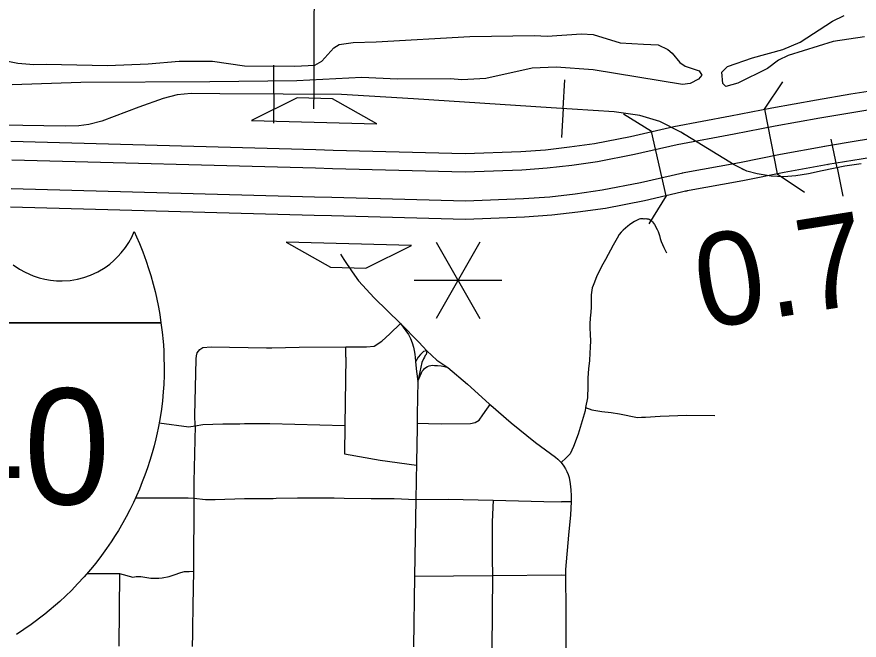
# Model space of a CAD drawing. Extents: x -19 to 366, y -4 to 359.
# Drawn here: x 157.689 to 158.416, y 188.978 to 189.516 of the extents above; entities that cross this region are included whole.
import ezdxf

# ---------------------------------------------------------------- set-up
doc = ezdxf.new("R2010")
doc.units = 0
for name, color, linetype in [('R_Exist Surface Annot', 7, 'Continuous'), ('R_Horz Alg', 7, 'Continuous'), ('R_ROW', 7, 'Continuous'), ('R_ROW Annot', 7, 'Continuous'), ('R_Striping', 7, 'Continuous'), ('R_Survey Control', 7, 'Continuous'), ('R_Temp Easement', 7, 'Continuous'), ('R_Water', 7, 'Continuous'), ('R_Water Annot', 7, 'Continuous'), ('R_Xsect Slope', 7, 'Continuous'), ('Sheet Fence', 7, 'Continuous'), ('T_Vehicle Path Lt Minor', 7, 'Continuous')]:
    doc.layers.add(name, color=color, linetype=linetype)

msp = doc.modelspace()

# ---------------------------------------------------------------- linework, layer by layer
at = {"layer": 'R_Exist Surface Annot'}
for p, q in [((158.38894, 189.3886), (158.38939, 189.38867)), ((158.26635, 189.36564), (158.26764, 189.3659)), ((157.94586, 189.34474), (157.68402, 189.35186)), ((157.94589, 189.34474), (157.94586, 189.34474))]:
    msp.add_line(p, q, dxfattribs=at)
for points in [[(158.37938, 189.4446), (158.40879, 189.44951), (158.43509, 189.45368), (158.45576, 189.45596), (158.50135, 189.4587), (158.50952, 189.45888), (158.53717, 189.45874), (158.56371, 189.45716), (158.59117, 189.4547), (158.61997, 189.44999), (158.64305, 189.44533)], [(158.25609, 189.42152), (158.30524, 189.43054), (158.3407, 189.43752), (158.37938, 189.4446)], [(158.63955, 189.42961), (158.61707, 189.43415), (158.58915, 189.43871), (158.56252, 189.44111), (158.53666, 189.44264), (158.50966, 189.44278), (158.50201, 189.44261), (158.45713, 189.43992), (158.43723, 189.43772), (158.41138, 189.43362), (158.38215, 189.42875)], [(158.38215, 189.42875), (158.3437, 189.42171), (158.30824, 189.41473), (158.259, 189.40569)], [(157.94746, 189.40154), (157.96225, 189.40115), (158.07611, 189.39814), (158.12423, 189.39996), (158.14556, 189.40149), (158.16607, 189.40385), (158.18776, 189.40689), (158.21895, 189.41294), (158.25609, 189.42152)], [(158.3863, 189.40447), (158.41533, 189.40932), (158.44051, 189.41331), (158.45922, 189.41538), (158.50302, 189.41801), (158.50987, 189.41816), (158.53586, 189.41803), (158.56068, 189.41655), (158.58606, 189.41427), (158.61265, 189.40993), (158.63444, 189.40553)], [(157.68433, 189.40869), (157.94746, 189.40154)], [(158.259, 189.40569), (158.2223, 189.39719), (158.19041, 189.39101), (158.16811, 189.38788), (158.14706, 189.38545), (158.12511, 189.38389), (158.0762, 189.38204), (157.96182, 189.38506), (157.94706, 189.38545)], [(158.26344, 189.38147), (158.31284, 189.39054), (158.3483, 189.39752), (158.38649, 189.40451)], [(158.63125, 189.38975), (158.60976, 189.39409), (158.58404, 189.39829), (158.55949, 189.4005), (158.53534, 189.40193), (158.51001, 189.40206), (158.50368, 189.40192), (158.46058, 189.39933), (158.44266, 189.39735), (158.41792, 189.39343), (158.38894, 189.3886)], [(157.94706, 189.38545), (157.68514, 189.39256)], [(158.38939, 189.38867), (158.3513, 189.3817), (158.31585, 189.37472), (158.26635, 189.36564)], [(157.94631, 189.36084), (157.96117, 189.36044), (158.07634, 189.3574), (158.12645, 189.3593), (158.14934, 189.36093), (158.17123, 189.36345), (158.19447, 189.36671), (158.22743, 189.37311), (158.264, 189.38158)], [(157.68446, 189.36795), (157.9463, 189.36084)], [(158.26764, 189.3659), (158.23078, 189.35736), (158.19713, 189.35083), (158.17327, 189.34748), (158.15084, 189.3449), (158.12733, 189.34322), (158.07643, 189.3413), (157.96075, 189.34435), (157.94589, 189.34474)]]:
    msp.add_lwpolyline(points, dxfattribs=at)
at = {"layer": 'R_Horz Alg'}
for points in [[(157.68621, 189.30215), (157.69174, 189.29837), (157.69651, 189.2957), (157.70342, 189.29266), (157.70856, 189.29095), (157.71365, 189.2897), (157.71842, 189.28888), (157.72377, 189.28839), (157.72843, 189.28829), (157.73552, 189.28877), (157.74162, 189.28977), (157.7473, 189.29124), (157.75306, 189.29327), (157.75941, 189.29623), (157.76561, 189.29994), (157.76951, 189.30278), (157.7731, 189.30579), (157.77666, 189.30923), (157.77952, 189.3124), (157.78316, 189.3171), (157.78595, 189.32135), (157.78849, 189.32597), (157.79069, 189.33082), (157.79272, 189.32632), (157.79516, 189.32061), (157.79809, 189.31326), (157.80094, 189.30543), (157.80307, 189.29905), (157.80498, 189.29287), (157.80706, 189.28546), (157.80866, 189.27917), (157.80989, 189.27386), (157.81156, 189.26572), (157.81269, 189.25941), (157.81378, 189.25226)], [(157.81378, 189.25226), (157.51511, 189.25226)], [(157.51511, 189.25226), (157.81378, 189.25226)], [(157.81378, 189.25226), (157.81482, 189.24401), (157.81559, 189.23593), (157.81582, 189.23281), (157.81612, 189.22785), (157.81635, 189.22244), (157.8165, 189.21423), (157.81642, 189.20685), (157.81613, 189.19894), (157.81573, 189.19269), (157.81506, 189.18498), (157.81414, 189.17767), (157.81277, 189.16889), (157.81134, 189.16128), (157.81052, 189.15736), (157.80932, 189.15206), (157.80784, 189.14613), (157.80613, 189.13988), (157.80417, 189.13334), (157.80207, 189.12694), (157.79991, 189.12082), (157.79768, 189.11497), (157.7951, 189.10863), (157.79265, 189.103), (157.78994, 189.09715), (157.78683, 189.09084), (157.78364, 189.08475), (157.78074, 189.07952), (157.777, 189.07314), (157.77418, 189.06859), (157.77076, 189.06331), (157.76687, 189.05761), (157.76237, 189.05139), (157.75744, 189.04496), (157.75288, 189.03934), (157.74742, 189.03299), (157.74185, 189.02689), (157.73676, 189.02164), (157.73128, 189.01627), (157.72645, 189.01179), (157.71353, 189.00076), (157.70171, 188.99181), (157.68904, 188.98326)]]:
    msp.add_lwpolyline(points, dxfattribs=at)
at = {"layer": 'R_ROW'}
for points in [[(157.94566, 189.47219), (157.94566, 189.45245), (157.94533, 189.43659)], [(157.96876, 189.31138), (157.97147, 189.30665), (157.97861, 189.29605)], [(157.97861, 189.29605), (157.98431, 189.28829)], [(158.03294, 189.22254), (158.03331, 189.21836)], [(158.0357, 189.22253), (158.03331, 189.21836)], [(158.04098, 189.22253), (158.04013, 189.22098), (158.03887, 189.21787), (158.0354, 189.20171)], [(158.03331, 189.21836), (158.03418, 189.21014), (158.0354, 189.20171)], [(158.0354, 189.20171), (158.03852, 189.20908), (158.03924, 189.21039), (158.04012, 189.21159), (158.04116, 189.21267), (158.04234, 189.21359), (158.04364, 189.21435), (158.045, 189.21492), (158.04646, 189.21531), (158.04794, 189.21549), (158.05009, 189.21542)], [(158.0354, 189.20171), (158.03479, 189.17304), (158.03491, 189.16564)], [(158.03491, 189.16564), (158.04452, 189.16516), (158.05615, 189.16498), (158.0807, 189.16529), (158.08477, 189.16602), (158.08818, 189.16829), (158.09139, 189.17265), (158.09501, 189.1777)], [(158.03483, 189.16144), (158.03417, 189.13183), (158.03366, 189.09977)], [(158.03491, 189.16564), (158.03483, 189.16144)], [(157.84219, 189.10088), (157.84182, 189.03802)], [(157.84219, 189.10088), (157.85212, 189.09982), (157.86056, 189.09975), (157.88592, 189.10053), (157.90705, 189.10057)], [(157.90705, 189.10057), (157.91041, 189.10071), (157.91322, 189.10076), (157.93154, 189.10111), (157.96314, 189.10104), (157.97169, 189.10096)], [(157.97169, 189.10096), (157.99517, 189.10057), (158.01497, 189.10056), (158.03366, 189.09977)], [(158.03366, 189.09977), (158.03256, 189.03361)], [(158.03366, 189.09977), (158.06153, 189.0999), (158.1003, 189.09913)], [(158.1003, 189.09913), (158.09944, 189.08049), (158.09939, 189.04886), (158.09968, 189.03417)], [(158.1003, 189.09913), (158.14417, 189.09791), (158.1593, 189.09784)], [(157.77801, 189.03595), (157.78947, 189.03282), (157.79222, 189.03339), (157.7964, 189.03322), (157.80501, 189.03203), (157.81183, 189.032), (157.81466, 189.03225), (157.82074, 189.03344), (157.8251, 189.03481), (157.83101, 189.03691), (157.83415, 189.03776), (157.83821, 189.03766), (157.84182, 189.03802)], [(157.84182, 189.03802), (157.84121, 189.00836), (157.8411, 188.98833), (157.84108, 188.98362), (157.84071, 188.97292)], [(157.75026, 189.03598), (157.77801, 189.03595)], [(157.77801, 189.03595), (157.7774, 188.9732)], [(158.03256, 189.03361), (158.0317, 188.9727)], [(158.03256, 189.03361), (158.09968, 189.03417)], [(158.09968, 189.03417), (158.09933, 188.97065)], [(158.09968, 189.03417), (158.1593, 189.03466)]]:
    msp.add_lwpolyline(points, dxfattribs=at)
at = {"layer": 'R_ROW Annot'}
for points in [[(157.84312, 189.16326), (157.84301, 189.17261), (157.84407, 189.22054), (157.84412, 189.22114), (157.84433, 189.22367), (157.84501, 189.22633), (157.84717, 189.22926), (157.84989, 189.2309)], [(157.84989, 189.2309), (157.85717, 189.23149), (157.90468, 189.23066), (157.90814, 189.2306), (157.90931, 189.23053)], [(157.97312, 189.22261), (157.97245, 189.16344)], [(157.81228, 189.16594), (157.83787, 189.16248), (157.84312, 189.16326)], [(157.84312, 189.16326), (157.84215, 189.11488), (157.84219, 189.10088)], [(157.84312, 189.16326), (157.84991, 189.16448), (157.86723, 189.16505), (157.88193, 189.16513), (157.88581, 189.16532), (157.90758, 189.1652)], [(157.90758, 189.1652), (157.97245, 189.16344)], [(157.97245, 189.16344), (157.97216, 189.13924), (158.00293, 189.13364), (158.03413, 189.12925)], [(157.79172, 189.10109), (157.82355, 189.10108), (157.83712, 189.10105), (157.84219, 189.10088)]]:
    msp.add_lwpolyline(points, dxfattribs=at)
at = {"layer": 'R_Striping'}
for points in [[(157.94585, 189.54351), (157.94567, 189.49957)], [(157.94567, 189.49957), (157.94566, 189.47219)], [(157.98431, 189.28839), (157.99756, 189.27366), (158.02036, 189.25167)], [(157.99783, 189.23192), (158.00443, 189.23623), (158.0112, 189.24261), (158.02036, 189.25167)], [(158.02036, 189.25167), (158.03614, 189.23554), (158.04324, 189.22793)], [(158.02036, 189.25167), (158.02728, 189.24215), (158.02895, 189.23853), (158.03041, 189.23483), (158.03168, 189.23106), (158.03247, 189.22686), (158.03275, 189.22471), (158.03294, 189.22254)], [(158.04324, 189.22793), (158.04013, 189.22736), (158.03762, 189.22491), (158.03572, 189.22253)], [(158.04324, 189.22793), (158.04248, 189.22468), (158.04175, 189.22393), (158.04098, 189.22253)], [(158.04324, 189.22793), (158.05174, 189.22003), (158.06134, 189.2135)], [(158.04972, 189.21544), (158.05245, 189.21535), (158.05547, 189.21497), (158.05842, 189.21436), (158.06134, 189.2135)], [(158.06134, 189.2135), (158.07829, 189.19931), (158.09687, 189.18237), (158.09835, 189.18106), (158.11574, 189.1658), (158.13687, 189.14899), (158.15402, 189.13633), (158.1561, 189.13464), (158.15891, 189.13179)], [(158.09499, 189.17767), (158.09778, 189.18157)], [(158.15891, 189.13179), (158.16142, 189.12859), (158.16282, 189.1263), (158.16403, 189.1239), (158.16502, 189.1214), (158.16581, 189.11883), (158.16685, 189.11327), (158.16741, 189.10813), (158.16768, 189.10297), (158.1677, 189.0978)], [(158.1677, 189.0978), (158.1593, 189.09784)], [(158.1677, 189.0978), (158.1672, 189.08658), (158.16524, 189.06904), (158.16286, 189.03927), (158.16267, 189.03445)], [(158.1593, 189.03466), (158.16267, 189.03445)], [(158.16267, 189.03445), (158.16294, 189.00403), (158.16303, 188.96998)]]:
    msp.add_lwpolyline(points, dxfattribs=at)
at = {"layer": 'R_Survey Control'}
for points in [[(158.22965, 189.34196), (158.22892, 189.34193), (158.2276, 189.34174), (158.22633, 189.34141), (158.22455, 189.34061), (158.22225, 189.33942), (158.21999, 189.3381), (158.21783, 189.33665), (158.21639, 189.33557), (158.21441, 189.33388), (158.21249, 189.33209), (158.2107, 189.33019), (158.20903, 189.32823), (158.20723, 189.32529), (158.20386, 189.31917), (158.19721, 189.3068), (158.19504, 189.30281), (158.1928, 189.29841), (158.1895, 189.29169), (158.18706, 189.28586), (158.18649, 189.28435), (158.18589, 189.28237), (158.18543, 189.28036), (158.18513, 189.27832), (158.18496, 189.27627), (158.18493, 189.27417), (158.18483, 189.27045), (158.1848, 189.26572), (158.18455, 189.26127), (158.18416, 189.25617), (158.18399, 189.25496), (158.18377, 189.25254), (158.1837, 189.25012), (158.18378, 189.24768), (158.18409, 189.24209), (158.1842, 189.23651), (158.18401, 189.23113), (158.18385, 189.22609), (158.1834, 189.21967), (158.18253, 189.21233), (158.18198, 189.20472), (158.18193, 189.19761), (158.18162, 189.18734), (158.18012, 189.17904)], [(158.22965, 189.34196), (158.23027, 189.34199), (158.23096, 189.34196), (158.23207, 189.34203), (158.23306, 189.34196), (158.23404, 189.34176), (158.235, 189.34143), (158.23589, 189.34096), (158.23671, 189.34039), (158.23744, 189.3397), (158.23791, 189.33915), (158.23963, 189.33694), (158.24194, 189.33276), (158.24275, 189.33089), (158.24387, 189.32732), (158.24454, 189.32474), (158.24538, 189.32215), (158.24635, 189.31962), (158.24747, 189.31715), (158.2487, 189.31474), (158.24893, 189.31431), (158.24963, 189.3131), (158.24998, 189.31261)], [(157.90931, 189.23053), (157.9329, 189.23103), (157.97322, 189.23132)], [(157.97312, 189.22261), (157.97322, 189.23132), (157.99107, 189.23145), (157.99783, 189.23192)], [(158.18012, 189.17904), (158.17968, 189.17632), (158.17358, 189.15605), (158.16978, 189.14538), (158.16689, 189.13911), (158.16339, 189.13566), (158.15891, 189.13179)], [(158.18012, 189.17904), (158.18544, 189.17708), (158.19396, 189.17554), (158.20223, 189.17475), (158.2092, 189.17368), (158.22473, 189.17053), (158.2282, 189.17064)], [(158.2282, 189.17064), (158.23167, 189.17074), (158.2445, 189.17164), (158.26737, 189.17258), (158.29147, 189.17219)]]:
    msp.add_lwpolyline(points, dxfattribs=at)
at = {"layer": 'R_Temp Easement'}
for points in [[(158.42082, 189.49876), (158.39374, 189.49478), (158.35472, 189.48264), (158.34657, 189.47866), (158.33691, 189.47163), (158.31134, 189.45873), (158.30111, 189.45588), (158.29846, 189.45854), (158.29771, 189.46823), (158.30244, 189.47336), (158.32404, 189.48076), (158.35036, 189.48777), (158.36514, 189.49423), (158.39299, 189.51226), (158.40321, 189.51719)], [(158.08029, 189.4991), (158.13597, 189.49984), (158.14696, 189.49945), (158.17669, 189.50134), (158.18654, 189.50076), (158.21002, 189.49372), (158.2301, 189.49239), (158.24279, 189.492), (158.25093, 189.48801), (158.25491, 189.48478), (158.26153, 189.47661), (158.26608, 189.47356), (158.2782, 189.46938), (158.28028, 189.46577), (158.27763, 189.46235), (158.27043, 189.45856), (158.2638, 189.45761), (158.18653, 189.47037), (158.15471, 189.47266), (158.13407, 189.47172), (158.09392, 189.463), (158.07346, 189.46187), (158.06361, 189.46264), (158.0174, 189.46228), (157.98691, 189.46362), (157.93103, 189.46098), (157.85603, 189.46007), (157.74467, 189.45936), (157.68539, 189.45729)], [(157.76759, 189.47397), (157.80282, 189.47548), (157.82933, 189.47774), (157.85831, 189.47792), (157.88577, 189.47373), (157.92933, 189.47352), (157.94638, 189.47427), (157.95263, 189.47788), (157.96286, 189.48946), (157.96741, 189.49212), (157.97953, 189.49401), (157.99942, 189.49439), (158.08029, 189.4991)], [(157.67251, 189.47952), (157.69013, 189.4761), (157.70414, 189.47495)], [(157.70414, 189.47495), (157.71475, 189.47514), (157.76759, 189.47397)]]:
    msp.add_lwpolyline(points, dxfattribs=at)
at = {"layer": 'R_Water'}
for p, q in [((158.33447, 189.4363), (158.3503, 189.45989)), ((158.23683, 189.41709), (158.21273, 189.43212)), ((158.33447, 189.4363), (158.34545, 189.38055)), ((158.24966, 189.36174), (158.23683, 189.41709)), ((158.34545, 189.38055), (158.36904, 189.36472)), ((158.24966, 189.36174), (158.23463, 189.33763))]:
    msp.add_line(p, q, dxfattribs=at)
at = {"layer": 'R_Water Annot'}
for p, q in [((157.91111, 189.44941), (157.91124, 189.47441)), ((158.16072, 189.43692), (158.16227, 189.46187)), ((157.91111, 189.44941), (157.91098, 189.42441)), ((158.16072, 189.43692), (158.15918, 189.41197)), ((158.39701, 189.38591), (158.39204, 189.41041)), ((158.39701, 189.38591), (158.40198, 189.36141))]:
    msp.add_line(p, q, dxfattribs=at)
for points in [[(157.83993, 189.44993), (157.82785, 189.4488), (157.81577, 189.44571), (157.79471, 189.43813), (157.76269, 189.42604), (157.75145, 189.42323), (157.74303, 189.42211), (157.73123, 189.42183), (157.67618, 189.42267), (157.44389, 189.42435), (157.36636, 189.42576), (157.32564, 189.42548), (157.31187, 189.42688), (157.29755, 189.43054), (157.28435, 189.43447), (157.2689, 189.44234), (157.25401, 189.45218), (157.23969, 189.46454), (157.22733, 189.48056), (157.1925, 189.52469)], [(158.2653, 189.41469), (158.26238, 189.41649), (158.24412, 189.42576), (158.22699, 189.43082), (158.2048, 189.43419), (158.15031, 189.43756), (158.03149, 189.44543), (157.96942, 189.44909), (157.91914, 189.44937), (157.86465, 189.44965), (157.83993, 189.44993), (157.82785, 189.4488), (157.81577, 189.44571), (157.79471, 189.43813), (157.76269, 189.42604), (157.75145, 189.42323), (157.74303, 189.42211), (157.73123, 189.42183), (157.67618, 189.42267)], [(158.4177, 189.38922), (158.40366, 189.38726), (158.38428, 189.38332), (158.37248, 189.38051), (158.36153, 189.37883), (158.35114, 189.37798), (158.34018, 189.37855), (158.3281, 189.38079), (158.31911, 189.38304), (158.30816, 189.38838), (158.26238, 189.41649), (158.24412, 189.42576), (158.22699, 189.43082), (158.2048, 189.43419), (158.15031, 189.43756), (158.03149, 189.44543), (157.96942, 189.44909), (157.91914, 189.44937), (157.86465, 189.44965), (157.83993, 189.44993)], [(158.4177, 189.38922), (158.40366, 189.38726), (158.38428, 189.38332), (158.37248, 189.38051), (158.36153, 189.37883), (158.35114, 189.37798), (158.34018, 189.37855), (158.3281, 189.38079), (158.31911, 189.38304), (158.31498, 189.38506)]]:
    msp.add_lwpolyline(points, dxfattribs=at)
at = {"layer": 'R_Xsect Slope'}
for p, q in [((157.93117, 189.44612), (157.89197, 189.42672)), ((157.96184, 189.4453), (157.93117, 189.44612)), ((157.99993, 189.42381), (157.96184, 189.4453)), ((157.89197, 189.42672), (157.94595, 189.42526)), ((157.94595, 189.42526), (157.99993, 189.42381)), ((157.97578, 189.32027), (157.92179, 189.32172)), ((157.92179, 189.32172), (157.95989, 189.30024)), ((158.02976, 189.31883), (157.97578, 189.32027)), ((157.99056, 189.29941), (158.02976, 189.31883)), ((157.95989, 189.30024), (157.99056, 189.29941))]:
    msp.add_line(p, q, dxfattribs=at)
at = {"layer": 'Sheet Fence'}
for points in [[(0, 180.89994), (7.12284, 180.90436), (14.24566, 180.9176), (21.36847, 180.93968), (28.49124, 180.97058), (35.61397, 181.01031), (42.73664, 181.05888), (49.85925, 181.11627), (56.98178, 181.18249), (64.10422, 181.25754), (71.22656, 181.34142), (78.3488, 181.43413), (85.47091, 181.53567), (92.5929, 181.64603), (99.71474, 181.76523), (106.83643, 181.89325), (113.95795, 182.0301), (121.0793, 182.17578), (128.20046, 182.33029), (135.32143, 182.49362), (142.44218, 182.66579), (149.56272, 182.84677), (156.68303, 183.03659), (163.8031, 183.23523), (170.92291, 183.4427), (178.04247, 183.65899), (185.16175, 183.88411), (192.28074, 184.11805), (199.39944, 184.36082), (206.51784, 184.61242), (213.63591, 184.87283), (220.75366, 185.14207), (227.87107, 185.42014), (234.98813, 185.70702), (242.10483, 186.00273), (249.22115, 186.30726), (256.33709, 186.62061), (263.45264, 186.94279), (270.56779, 187.27378), (277.68251, 187.61359), (284.79682, 187.96222), (291.91068, 188.31967), (299.02409, 188.68594), (306.13705, 189.06103), (313.24954, 189.44494), (320.36154, 189.83766), (327.47305, 190.23919), (334.58406, 190.64954), (341.69455, 191.06871)], [(161.45315, 2.05333), (161.23362, 10.67024), (161.01332, 19.28727), (160.79225, 27.90444), (160.57041, 36.52174), (160.34782, 45.13918), (160.12445, 53.75675), (159.90032, 62.37446), (159.67544, 70.99229), (159.44979, 79.61027), (159.22338, 88.22838), (158.99621, 96.84662), (158.76828, 105.46501), (158.5396, 114.08352), (158.31016, 122.70218), (158.07997, 131.32097), (157.84903, 139.93989), (157.61733, 148.55896), (157.38488, 157.17816), (157.15168, 165.7975), (156.91773, 174.41697), (156.68303, 183.03659), (156.51103, 189.33632)]]:
    msp.add_spline(points, degree=3, dxfattribs=at)
at = {"layer": 'T_Vehicle Path Lt Minor'}
for p, q in [((158.08894, 189.32161), (158.05107, 189.256)), ((158.05107, 189.32161), (158.08894, 189.256)), ((158.03213, 189.28881), (158.10788, 189.28881))]:
    msp.add_line(p, q, dxfattribs=at)

# ---------------------------------------------------------------- texts
at = {"layer": 'R_Horz Alg'}
msp.add_text('440', height=0.1, dxfattribs=at).set_placement((157.54679, 189.09551))
at = {"layer": 'T_Vehicle Path Lt Minor'}
msp.add_text('0.7', height=0.08, rotation=9.02505, dxfattribs=at).set_placement((158.28106, 189.2466))

doc.saveas('drawing.dxf')
